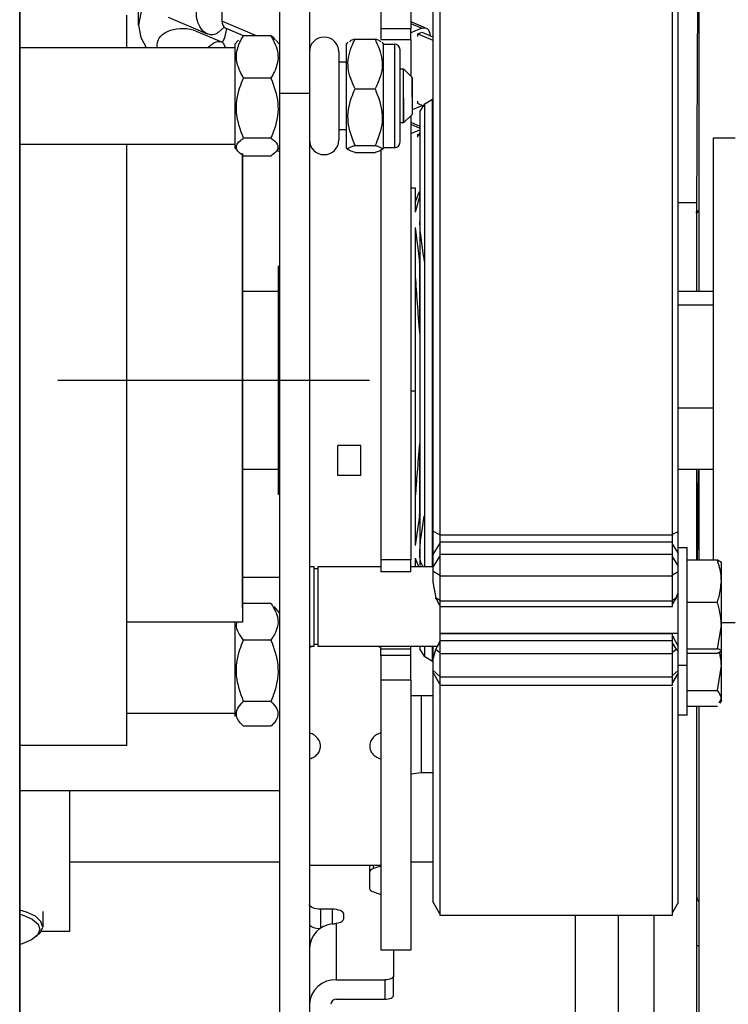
# Model space of a CAD drawing. Header units: inches. Extents: x 170 to 284, y 215 to 248.
# Tile 903 of 1056: x 227.2335 to 227.3173, y 245.0204 to 245.1368. Entities that reach past the tile are written whole.
import ezdxf

# ---------------------------------------------------------------- set-up
doc = ezdxf.new("R2010")
doc.units = ezdxf.units.IN
doc.header["$LTSCALE"] = 0.25
doc.header["$MEASUREMENT"] = 0
doc.layers.add('LH TOP OF HOOD', color=7, linetype='Continuous')

msp = doc.modelspace()

# ---------------------------------------------------------------- linework, layer by layer
at = {"layer": 'LH TOP OF HOOD'}
for p, q in [((227.2335445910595, 244.9916141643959), (227.2335445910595, 245.2032667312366)), ((227.2335445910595, 245.2032667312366), (227.2335445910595, 244.9850336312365)), ((227.2642388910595, 245.1604342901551), (227.2642388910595, 245.1281146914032)), ((227.2677805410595, 245.1604342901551), (227.2677805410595, 245.1281146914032)), ((227.2831951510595, 245.1573939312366), (227.2831951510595, 245.0758616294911)), ((227.3106851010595, 245.0758616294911), (227.3106851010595, 245.1573939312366)), ((227.2823519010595, 245.1557647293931), (227.2823519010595, 245.0763327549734)), ((227.3113597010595, 245.0762970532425), (227.3113597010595, 245.1558881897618)), ((227.3136919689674, 245.1505444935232), (227.3135288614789, 245.1140724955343)), ((227.3137983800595, 245.1505444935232), (227.3137983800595, 245.1046908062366)), ((227.2475908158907, 245.1361464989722), (227.2475908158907, 245.1455480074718)), ((227.2797546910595, 245.144919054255), (227.2797546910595, 245.1356984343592)), ((227.2574440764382, 245.1402820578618), (227.2574440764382, 245.136613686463)), ((227.2762130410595, 245.1392830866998), (227.2762130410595, 245.1356984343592)), ((227.2461933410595, 245.1335127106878), (227.2461933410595, 245.1373245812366)), ((227.2557436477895, 245.1350826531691), (227.251126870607, 245.1370337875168)), ((227.257702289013, 245.1358862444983), (227.2570006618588, 245.1352805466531)), ((227.2615314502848, 245.1348862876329), (227.2574440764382, 245.136613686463)), ((227.2599834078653, 245.134882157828), (227.2578728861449, 245.1357741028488)), ((227.2797546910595, 245.1365679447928), (227.2815814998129, 245.1357959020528)), ((227.2797546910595, 245.1363259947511), (227.2810562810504, 245.1357759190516)), ((227.2810562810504, 245.1357759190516), (227.2797546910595, 245.1352258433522)), ((227.254409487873, 245.1354407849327), (227.2573849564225, 245.1341832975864)), ((227.2632269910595, 245.1348862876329), (227.2599889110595, 245.1348862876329)), ((227.2797546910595, 245.1356984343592), (227.2762130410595, 245.1356984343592)), ((227.2762130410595, 245.1356984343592), (227.2762130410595, 245.1344479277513)), ((227.2797546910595, 245.1344479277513), (227.2797546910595, 245.1356984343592)), ((227.2805792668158, 245.1351157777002), (227.2810562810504, 245.1353173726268)), ((227.2805792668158, 245.1351157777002), (227.2823519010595, 245.1343666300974)), ((227.2805792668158, 245.1348100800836), (227.2805792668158, 245.1351157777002)), ((227.2810562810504, 245.1353173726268), (227.2823519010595, 245.1347698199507)), ((227.2820103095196, 245.1349141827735), (227.2820103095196, 245.1349563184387)), ((227.2335445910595, 245.1335127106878), (227.2589770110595, 245.1335127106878)), ((227.2335445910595, 245.1335127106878), (227.2589770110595, 245.1335127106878)), ((227.2575837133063, 245.1340087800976), (227.2578740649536, 245.1335127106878)), ((227.2589770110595, 245.1339008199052), (227.2593897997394, 245.1343824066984)), ((227.2589770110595, 245.1339008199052), (227.2593897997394, 245.1343824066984)), ((227.2589770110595, 245.1339008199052), (227.2589770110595, 245.1219154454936)), ((227.2638261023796, 245.1343824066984), (227.2642388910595, 245.1339008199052)), ((227.2638261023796, 245.1343824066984), (227.2642388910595, 245.1339008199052)), ((227.2721654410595, 245.1339008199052), (227.2723744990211, 245.1341447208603)), ((227.2721654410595, 245.1216564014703), (227.2721654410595, 245.1339008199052)), ((227.2731773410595, 245.1344789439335), (227.2755384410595, 245.1344789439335)), ((227.2762130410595, 245.1344479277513), (227.2797546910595, 245.1344479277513)), ((227.2763412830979, 245.1341447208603), (227.2765503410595, 245.1339008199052)), ((227.2765503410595, 245.1339008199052), (227.2778152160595, 245.1339008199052)), ((227.2765503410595, 245.1216564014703), (227.2765503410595, 245.1339008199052)), ((227.2778152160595, 245.1339008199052), (227.2778152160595, 245.1216564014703)), ((227.2797546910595, 245.1344479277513), (227.2797546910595, 245.1301397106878)), ((227.2712547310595, 245.1329898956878), (227.2712547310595, 245.1225673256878)), ((227.2784898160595, 245.1223310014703), (227.2784898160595, 245.1332262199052)), ((227.2712547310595, 245.1317924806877), (227.2721654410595, 245.1317924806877)), ((227.2784898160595, 245.1309829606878), (227.2789114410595, 245.1309829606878)), ((227.2784898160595, 245.1309829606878), (227.2789114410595, 245.1309829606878)), ((227.2789114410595, 245.1309829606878), (227.2799233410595, 245.1299710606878)), ((227.2789114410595, 245.1309829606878), (227.2799233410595, 245.1299710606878)), ((227.2789114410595, 245.1245742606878), (227.2789114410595, 245.1309829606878)), ((227.2799233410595, 245.1276204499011), (227.2799233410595, 245.1299710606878)), ((227.2799233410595, 245.1299710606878), (227.2799233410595, 245.1255861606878)), ((227.2632269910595, 245.1298804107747), (227.2599889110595, 245.1298804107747)), ((227.2642388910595, 245.1281146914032), (227.2677805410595, 245.1281146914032)), ((227.2642388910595, 245.1281146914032), (227.2642388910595, 244.9924748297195)), ((227.2677805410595, 245.1281146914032), (227.2677805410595, 244.9924748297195)), ((227.2731773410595, 245.1286134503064), (227.2755384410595, 245.1286134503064)), ((227.2789114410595, 245.127547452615), (227.2789114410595, 245.1245742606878)), ((227.2810562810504, 245.1266049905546), (227.2799233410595, 245.126126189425)), ((227.2805792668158, 245.1268619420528), (227.2805792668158, 245.1271676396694)), ((227.2812408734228, 245.1265823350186), (227.2805792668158, 245.1268619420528)), ((227.2808340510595, 245.1258916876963), (227.2813976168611, 245.1268484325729)), ((227.2811186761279, 245.126633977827), (227.2810562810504, 245.1266049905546)), ((227.2813976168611, 245.1268484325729), (227.2823083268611, 245.1273742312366)), ((227.2813976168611, 245.0803313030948), (227.2813976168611, 245.1268484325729)), ((227.2823083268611, 245.1273742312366), (227.2823519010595, 245.1273742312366)), ((227.2823083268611, 245.0801090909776), (227.2823083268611, 245.1273742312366)), ((227.2799233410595, 245.1255861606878), (227.2789114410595, 245.1245742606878)), ((227.2799233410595, 245.1255861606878), (227.2789114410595, 245.1245742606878)), ((227.2797546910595, 245.1254175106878), (227.2797546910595, 245.0729236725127)), ((227.2808340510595, 245.1258916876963), (227.2808340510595, 245.072282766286)), ((227.2789114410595, 245.1245742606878), (227.2784898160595, 245.1245742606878)), ((227.2789114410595, 245.1245742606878), (227.2784898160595, 245.1245742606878)), ((227.2797546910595, 245.124666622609), (227.2808340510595, 245.124210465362)), ((227.2797546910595, 245.1244246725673), (227.2808340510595, 245.1239685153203)), ((227.2721654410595, 245.1237647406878), (227.2712547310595, 245.1237647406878)), ((227.2797546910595, 245.1233245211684), (227.2808340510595, 245.1237806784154)), ((227.2805792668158, 245.1232144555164), (227.2808340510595, 245.1233221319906)), ((227.2805792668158, 245.1232144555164), (227.2808340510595, 245.1231067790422)), ((227.2805792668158, 245.1229087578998), (227.2805792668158, 245.1232144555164)), ((227.2589770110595, 245.1220445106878), (227.2335445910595, 245.1220445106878)), ((227.2589770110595, 245.1220445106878), (227.2335445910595, 245.1220445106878)), ((227.2461933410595, 245.0535795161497), (227.2461933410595, 245.1220445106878)), ((227.2461933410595, 245.0509757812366), (227.2461933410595, 245.1220445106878)), ((227.2589770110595, 245.1219154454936), (227.2589770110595, 245.1216564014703)), ((227.2632269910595, 245.1227727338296), (227.2599889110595, 245.1227727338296)), ((227.2731773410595, 245.1219131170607), (227.2755384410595, 245.1219131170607)), ((227.3154848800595, 245.1228206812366), (227.3180989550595, 245.1228206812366)), ((227.3154848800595, 245.1228206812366), (227.3154848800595, 245.0729221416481)), ((227.2593897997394, 245.1211748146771), (227.2589770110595, 245.1216564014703)), ((227.2593897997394, 245.1211748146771), (227.2589770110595, 245.1216564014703)), ((227.2598539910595, 245.0673038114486), (227.2598539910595, 245.1209815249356)), ((227.2598539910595, 245.1209815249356), (227.2598539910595, 245.0655808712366)), ((227.2632269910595, 245.1206709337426), (227.2599889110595, 245.1206709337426)), ((227.2642388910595, 245.1216564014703), (227.2638261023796, 245.1211748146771)), ((227.2642388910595, 245.1216564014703), (227.2638261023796, 245.1211748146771)), ((227.2642388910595, 245.1211823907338), (227.2639406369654, 245.1213084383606)), ((227.2723744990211, 245.1214125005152), (227.2721654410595, 245.1216564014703)), ((227.2731773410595, 245.1210782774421), (227.2755384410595, 245.1210782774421)), ((227.2762130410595, 245.1214602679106), (227.2762130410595, 245.0729236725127)), ((227.2765503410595, 245.1216564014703), (227.2763412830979, 245.1214125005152)), ((227.2778152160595, 245.1216564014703), (227.2765503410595, 245.1216564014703)), ((227.2797546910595, 245.1169179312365), (227.2802943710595, 245.1169179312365)), ((227.2802943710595, 245.1169179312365), (227.2802943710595, 245.1140396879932)), ((227.2802943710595, 245.1151635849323), (227.2807876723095, 245.1164815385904)), ((227.2807876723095, 245.1164815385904), (227.2807876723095, 245.1158378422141)), ((227.2807876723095, 245.1158378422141), (227.2802943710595, 245.1140396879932)), ((227.3113597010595, 245.1151866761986), (227.3135285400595, 245.1151866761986)), ((227.3135285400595, 245.1151866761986), (227.3135285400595, 245.1046908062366)), ((227.2802943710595, 245.1122034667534), (227.2802943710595, 245.092862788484)), ((227.2802943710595, 245.1122034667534), (227.2807876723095, 245.1082199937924)), ((227.2808340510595, 245.1077961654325), (227.2807876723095, 245.1082199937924)), ((227.2807876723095, 245.1082199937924), (227.2807876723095, 245.0997037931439)), ((227.2640702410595, 245.1076421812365), (227.2642388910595, 245.1076421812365)), ((227.2640702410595, 245.1076421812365), (227.2640702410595, 245.0884482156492)), ((227.2598539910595, 245.1046908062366), (227.2640702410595, 245.1046908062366)), ((227.2598539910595, 245.1046908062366), (227.2640702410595, 245.1046908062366)), ((227.3113597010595, 245.1046908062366), (227.3154848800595, 245.1046908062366)), ((227.3113597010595, 245.1046908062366), (227.3154848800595, 245.1046908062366)), ((227.3113597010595, 245.1030819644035), (227.3154848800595, 245.1030819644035)), ((227.2748638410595, 245.0941501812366), (227.2380698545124, 245.0941501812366)), ((227.2802943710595, 245.092862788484), (227.2797546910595, 245.092862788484)), ((227.2802943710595, 245.092862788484), (227.2802943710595, 245.0746460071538)), ((227.3113597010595, 245.0909058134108), (227.3154848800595, 245.0909058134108)), ((227.2640702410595, 245.0884482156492), (227.2640702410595, 245.0806581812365)), ((227.2738519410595, 245.0864525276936), (227.2711535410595, 245.0864525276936)), ((227.2711535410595, 245.0828887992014), (227.2711535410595, 245.0864525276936)), ((227.2738519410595, 245.0828887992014), (227.2738519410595, 245.0864525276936)), ((227.2807876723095, 245.0866654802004), (227.2807876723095, 245.0781492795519)), ((227.2640702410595, 245.0836095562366), (227.2598539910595, 245.0836095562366)), ((227.2640702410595, 245.0836095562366), (227.2598539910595, 245.0836095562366)), ((227.3154848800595, 245.0836095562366), (227.3113597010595, 245.0836095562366)), ((227.3154848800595, 245.0836095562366), (227.3113597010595, 245.0836095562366)), ((227.3135285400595, 245.0836095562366), (227.3135285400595, 245.0729221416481)), ((227.3137693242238, 245.0830748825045), (227.3137737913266, 245.0833726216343)), ((227.3137737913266, 245.0833726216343), (227.3137762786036, 245.0836095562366)), ((227.3137983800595, 245.0836095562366), (227.3137983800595, 245.0729221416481)), ((227.2738519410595, 245.0828887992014), (227.2711535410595, 245.0828887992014)), ((227.3135657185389, 245.0729221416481), (227.3137693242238, 245.0830748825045)), ((227.3137693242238, 245.0822076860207), (227.3135824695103, 245.0729221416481)), ((227.3137737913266, 245.0823546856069), (227.3137693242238, 245.0822076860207)), ((227.3137808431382, 245.082235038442), (227.3137737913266, 245.0823546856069)), ((227.2642388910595, 245.0806581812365), (227.2640702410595, 245.0806581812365)), ((227.2813976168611, 245.0721444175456), (227.2813976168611, 245.0803313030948)), ((227.2823083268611, 245.0721444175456), (227.2823083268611, 245.0801090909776)), ((227.2807876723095, 245.0781492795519), (227.2802943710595, 245.0746460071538)), ((227.2807876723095, 245.0781492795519), (227.2808340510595, 245.0785380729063)), ((227.2831951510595, 245.0759103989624), (227.2823519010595, 245.0763327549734)), ((227.2823519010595, 245.0763327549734), (227.2823519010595, 245.0735785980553)), ((227.3106851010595, 245.0758616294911), (227.2831951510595, 245.0758616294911)), ((227.2831951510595, 245.0758616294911), (227.2831951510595, 245.0750551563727)), ((227.3106851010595, 245.0759591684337), (227.3113597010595, 245.0762970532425)), ((227.3106851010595, 245.0750551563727), (227.3106851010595, 245.0758616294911)), ((227.3113597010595, 245.0739124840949), (227.3113597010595, 245.0762970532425)), ((227.2831951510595, 245.0749023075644), (227.2823519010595, 245.0735785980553)), ((227.2831951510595, 245.0750551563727), (227.3106851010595, 245.0750551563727)), ((227.2831951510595, 245.0750551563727), (227.2831951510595, 245.073554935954)), ((227.3106851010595, 245.073554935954), (227.3106851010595, 245.0750551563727)), ((227.3106851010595, 245.0747494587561), (227.3113597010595, 245.0736904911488)), ((227.3113597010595, 245.0744043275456), (227.3124053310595, 245.0744043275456)), ((227.3124053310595, 245.0714120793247), (227.3124053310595, 245.0744043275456)), ((227.2797546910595, 245.0729236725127), (227.2762130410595, 245.0729236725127)), ((227.2762130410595, 245.0729236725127), (227.2762130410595, 245.0715366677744)), ((227.2797546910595, 245.0715366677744), (227.2797546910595, 245.0729236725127)), ((227.2802943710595, 245.0731367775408), (227.2802943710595, 245.0721444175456)), ((227.2802943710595, 245.0731367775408), (227.2806658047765, 245.0721444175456)), ((227.2823519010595, 245.0735785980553), (227.2823519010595, 245.0720783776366)), ((227.2831951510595, 245.0734020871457), (227.2823519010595, 245.0720783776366)), ((227.3106851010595, 245.073554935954), (227.2831951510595, 245.073554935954)), ((227.2831951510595, 245.073554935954), (227.2831951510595, 245.0710444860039)), ((227.3106851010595, 245.0710444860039), (227.3106851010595, 245.073554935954)), ((227.3106851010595, 245.0732492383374), (227.3113597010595, 245.0721902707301)), ((227.3113597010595, 245.073329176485), (227.3113597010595, 245.0739124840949)), ((227.3113597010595, 245.0721902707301), (227.3113597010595, 245.073329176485)), ((227.3124053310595, 245.0729221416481), (227.3159829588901, 245.0729221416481)), ((227.3159829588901, 245.0729221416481), (227.3164529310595, 245.0726652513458)), ((227.2677805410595, 245.0721444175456), (227.2683269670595, 245.0721444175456)), ((227.2683269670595, 245.0627000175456), (227.2683269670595, 245.0721444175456)), ((227.2683269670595, 245.0719083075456), (227.2687991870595, 245.0719083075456)), ((227.2687991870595, 245.0721444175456), (227.2762130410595, 245.0721444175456)), ((227.2687991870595, 245.0627000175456), (227.2687991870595, 245.0721444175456)), ((227.2797546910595, 245.0721444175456), (227.2823519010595, 245.0721444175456)), ((227.2823519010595, 245.0720783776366), (227.2823519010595, 245.0715888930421)), ((227.3113597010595, 245.0715476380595), (227.3113597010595, 245.0721902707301)), ((227.3164529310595, 245.0704290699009), (227.3164529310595, 245.0726784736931)), ((227.2598539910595, 245.0708991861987), (227.2642388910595, 245.0708991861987)), ((227.2598539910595, 245.0708873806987), (227.2642388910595, 245.0708873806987)), ((227.2797546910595, 245.0715366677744), (227.2762130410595, 245.0715366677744)), ((227.2831951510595, 245.0711008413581), (227.2823519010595, 245.0715888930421)), ((227.2823519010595, 245.0715888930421), (227.2823519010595, 245.0703050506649)), ((227.2831951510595, 245.0710444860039), (227.3106851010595, 245.0710444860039)), ((227.2831951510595, 245.0710444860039), (227.2831951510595, 245.0680530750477)), ((227.3106851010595, 245.0711571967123), (227.3113597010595, 245.0715476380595)), ((227.3106851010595, 245.0680530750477), (227.3106851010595, 245.0710444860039)), ((227.3113597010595, 245.0706265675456), (227.3113597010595, 245.0715476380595)), ((227.3113597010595, 245.0605831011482), (227.3113597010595, 245.0707413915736)), ((227.3124053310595, 245.0604401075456), (227.3124053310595, 245.0714120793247)), ((227.2823519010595, 245.0703050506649), (227.2827199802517, 245.0684273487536)), ((227.3164529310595, 245.0651860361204), (227.3164529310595, 245.0704290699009)), ((227.2831951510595, 245.0681167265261), (227.2827199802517, 245.0684273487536)), ((227.2831951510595, 245.0675497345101), (227.2827783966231, 245.0682715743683)), ((227.3111135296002, 245.0684604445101), (227.3106851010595, 245.0677183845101)), ((227.3106851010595, 245.0681803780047), (227.3111135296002, 245.0684604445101)), ((227.3111135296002, 245.0684604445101), (227.3113597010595, 245.0690368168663)), ((227.2632269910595, 245.0677806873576), (227.2599889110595, 245.0677806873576)), ((227.2635654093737, 245.0674296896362), (227.2642388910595, 245.0666439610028)), ((227.2635654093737, 245.0674296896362), (227.2642388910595, 245.0666439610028)), ((227.3106851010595, 245.0680530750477), (227.2831951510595, 245.0680530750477)), ((227.2831951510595, 245.0680530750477), (227.2831951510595, 245.0673810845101)), ((227.3106851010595, 245.0673810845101), (227.2831951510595, 245.0673810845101)), ((227.2831951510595, 245.0673810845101), (227.2831951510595, 245.0636103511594)), ((227.3106851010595, 245.0673810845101), (227.3106851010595, 245.0680530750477)), ((227.3124053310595, 245.0679359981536), (227.3159829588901, 245.0679359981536)), ((227.2598539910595, 245.0655808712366), (227.2461933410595, 245.0655808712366)), ((227.2598539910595, 245.0655808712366), (227.2461933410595, 245.0655808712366)), ((227.2589770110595, 245.0655808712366), (227.2589770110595, 245.0543995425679)), ((227.3159829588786, 245.0624360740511), (227.3164529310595, 245.0651860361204)), ((227.3180989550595, 245.0654796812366), (227.3164529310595, 245.0654796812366)), ((227.3164529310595, 245.0621791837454), (227.3164529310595, 245.0651860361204)), ((227.2831951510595, 245.0642775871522), (227.3106851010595, 245.0642775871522)), ((227.2831951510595, 245.0642459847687), (227.3106851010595, 245.0642459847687)), ((227.2831951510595, 245.0636103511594), (227.2831951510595, 245.0633552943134)), ((227.3106851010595, 245.0642459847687), (227.3106851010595, 245.0642775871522)), ((227.3106851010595, 245.0633552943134), (227.3106851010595, 245.0642459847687)), ((227.3113597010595, 245.0642178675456), (227.3106851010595, 245.0642178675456)), ((227.3106851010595, 245.0639402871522), (227.3113597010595, 245.0626918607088)), ((227.2632269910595, 245.0634594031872), (227.2599889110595, 245.0634594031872)), ((227.2683269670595, 245.0627000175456), (227.2677805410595, 245.0627000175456)), ((227.2677805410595, 245.0625759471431), (227.2680183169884, 245.0627000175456)), ((227.2687991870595, 245.0629361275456), (227.2683269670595, 245.0629361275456)), ((227.2828762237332, 245.0627000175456), (227.2687991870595, 245.0627000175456)), ((227.2762130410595, 245.0623782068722), (227.2762130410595, 245.0627000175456)), ((227.2797546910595, 245.0623782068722), (227.2797546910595, 245.0627000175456)), ((227.2808340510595, 245.0627000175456), (227.2808340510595, 245.0624086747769)), ((227.2813976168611, 245.0614519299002), (227.2808340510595, 245.0624086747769)), ((227.2813976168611, 245.0614519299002), (227.2813976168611, 245.0627000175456)), ((227.2823083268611, 245.0609261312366), (227.2823083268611, 245.0627000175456)), ((227.2823519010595, 245.0627000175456), (227.2823519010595, 245.061089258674)), ((227.2831951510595, 245.0632024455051), (227.2828798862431, 245.0627075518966)), ((227.2830977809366, 245.0631395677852), (227.2828798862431, 245.0627075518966)), ((227.2830977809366, 245.0631395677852), (227.2831951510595, 245.0633082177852)), ((227.2831951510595, 245.0632924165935), (227.2830977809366, 245.0631395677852)), ((227.3106851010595, 245.0633552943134), (227.2831951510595, 245.0633552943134)), ((227.2831951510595, 245.0633552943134), (227.2831951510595, 245.0618732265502)), ((227.3106851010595, 245.0618732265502), (227.3106851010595, 245.0633552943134)), ((227.3106851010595, 245.0630495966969), (227.3111135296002, 245.0623770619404)), ((227.3124053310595, 245.0624360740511), (227.3159829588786, 245.0624360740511)), ((227.2797546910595, 245.0623782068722), (227.2762130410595, 245.0623782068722)), ((227.2762130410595, 245.0616382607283), (227.2762130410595, 245.0623782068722)), ((227.2797546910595, 245.0616382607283), (227.2762130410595, 245.0616382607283)), ((227.2762130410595, 245.0616382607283), (227.2762130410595, 245.0587418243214)), ((227.2797546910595, 245.0616382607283), (227.2797546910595, 245.0623782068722)), ((227.2797546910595, 245.0587418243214), (227.2797546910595, 245.0616382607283)), ((227.2823083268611, 245.0609261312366), (227.2813976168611, 245.0614519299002)), ((227.2823519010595, 245.061089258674), (227.2827199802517, 245.0623361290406)), ((227.2831951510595, 245.0619519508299), (227.2827199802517, 245.0623361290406)), ((227.2831951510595, 245.0618732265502), (227.3106851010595, 245.0618732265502)), ((227.2831951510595, 245.0618732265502), (227.2831951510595, 245.0590777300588)), ((227.3106851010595, 245.0620306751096), (227.3111135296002, 245.0623770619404)), ((227.3106851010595, 245.0590777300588), (227.3106851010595, 245.0618732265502)), ((227.3111135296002, 245.0623770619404), (227.3113597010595, 245.062180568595)), ((227.3124053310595, 245.061922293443), (227.3159829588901, 245.061922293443)), ((227.3159829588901, 245.061922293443), (227.3164529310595, 245.0621791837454)), ((227.3164529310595, 245.0604642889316), (227.3164529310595, 245.0621810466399)), ((227.2823519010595, 245.0609261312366), (227.2823083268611, 245.0609261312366)), ((227.2823519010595, 245.061089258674), (227.2823519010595, 245.0599040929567)), ((227.3113597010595, 245.0598414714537), (227.3113597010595, 245.0605831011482)), ((227.3124053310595, 245.0604401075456), (227.3113597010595, 245.0604401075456)), ((227.3124053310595, 245.0545951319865), (227.3124053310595, 245.0604401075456)), ((227.3159829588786, 245.0574950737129), (227.3164529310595, 245.0604642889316)), ((227.3164529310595, 245.0565669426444), (227.3164529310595, 245.0604642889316)), ((227.2831951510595, 245.0591632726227), (227.2823519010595, 245.0599040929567)), ((227.2823519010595, 245.0599040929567), (227.2823519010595, 245.0597096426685)), ((227.2831951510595, 245.058249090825), (227.2823519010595, 245.0597096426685)), ((227.2823519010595, 245.0597096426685), (227.2823519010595, 245.03253563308)), ((227.3106851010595, 245.0590777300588), (227.2831951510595, 245.0590777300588)), ((227.2831951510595, 245.0590777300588), (227.2831951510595, 245.058080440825)), ((227.3106851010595, 245.0592488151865), (227.3113597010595, 245.0598414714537)), ((227.3113597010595, 245.0595861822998), (227.3106851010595, 245.058417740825)), ((227.3106851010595, 245.058080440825), (227.3106851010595, 245.0590777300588)), ((227.3113597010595, 245.0595861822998), (227.3113597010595, 245.0598414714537)), ((227.3113597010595, 245.0324121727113), (227.3113597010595, 245.0595861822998)), ((227.2762130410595, 245.0587418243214), (227.2797546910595, 245.0587418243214)), ((227.2762130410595, 245.0587418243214), (227.2762130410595, 245.0268033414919)), ((227.2797546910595, 245.0587418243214), (227.2797546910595, 245.0268033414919)), ((227.2831951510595, 245.058249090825), (227.2831951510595, 245.0309064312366)), ((227.3106851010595, 245.058080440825), (227.2831951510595, 245.058080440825)), ((227.3106851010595, 245.0309064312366), (227.3106851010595, 245.0579025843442)), ((227.2823519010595, 245.0568550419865), (227.2797546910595, 245.0568550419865)), ((227.2810195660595, 245.0477435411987), (227.2810195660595, 245.0568550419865)), ((227.3124053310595, 245.0574950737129), (227.3159829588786, 245.0574950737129)), ((227.2632269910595, 245.056200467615), (227.2599889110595, 245.056200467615)), ((227.3124053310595, 245.055638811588), (227.3159829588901, 245.055638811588)), ((227.3135285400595, 245.055638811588), (227.3135285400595, 245.0027897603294)), ((227.3137983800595, 245.055638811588), (227.3137983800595, 244.9360803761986)), ((227.3161914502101, 245.0560505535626), (227.3164529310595, 245.0565669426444)), ((227.3164529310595, 245.0563153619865), (227.316272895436, 245.0560035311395)), ((227.3164529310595, 245.0563153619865), (227.3164529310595, 245.0565669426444)), ((227.2589770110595, 245.0547876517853), (227.2461933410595, 245.0547876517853)), ((227.2589770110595, 245.0547876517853), (227.2461933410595, 245.0547876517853)), ((227.3124053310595, 245.0545951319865), (227.3113597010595, 245.0545951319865)), ((227.2461933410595, 245.0509757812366), (227.2461933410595, 245.0535795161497)), ((227.2632269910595, 245.0532628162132), (227.2599889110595, 245.0532628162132)), ((227.2461933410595, 245.0509757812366), (227.2335445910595, 245.0509757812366)), ((227.2461933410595, 245.0509757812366), (227.2335445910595, 245.0509757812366)), ((227.2823519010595, 245.0477435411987), (227.2810195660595, 245.0477435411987)), ((227.2642388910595, 245.0456472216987), (227.2335445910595, 245.0456472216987)), ((227.2394304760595, 245.0456472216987), (227.2394304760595, 245.0290065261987)), ((227.2642388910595, 245.0372029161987), (227.2394304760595, 245.0372029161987)), ((227.2762130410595, 245.0368091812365), (227.2677805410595, 245.0368091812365)), ((227.2748638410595, 245.0368091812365), (227.2748638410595, 245.0341155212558)), ((227.2753457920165, 245.0364319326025), (227.2753457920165, 245.0368091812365)), ((227.2823519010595, 245.0372029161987), (227.2797546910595, 245.0372029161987)), ((227.2762130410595, 245.0367394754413), (227.2753457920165, 245.0364319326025)), ((227.2753457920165, 245.0336787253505), (227.2762130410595, 245.0333711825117)), ((227.2831951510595, 245.0310750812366), (227.2823519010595, 245.03253563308)), ((227.3113597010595, 245.0324121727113), (227.3106851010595, 245.0312437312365)), ((227.2362682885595, 245.0313808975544), (227.2362682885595, 245.0295642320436)), ((227.2704789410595, 245.0316401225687), (227.2691297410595, 245.0316401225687)), ((227.2691297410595, 245.029393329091), (227.2691297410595, 245.0316401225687)), ((227.2704789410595, 245.0316401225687), (227.2704789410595, 245.0298931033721)), ((227.2718281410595, 245.0304997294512), (227.2718281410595, 245.03106992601)), ((227.2709848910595, 245.0233014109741), (227.2709848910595, 245.0299711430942)), ((227.3106851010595, 245.0309064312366), (227.2831951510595, 245.0309064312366)), ((227.2991932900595, 245.0309064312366), (227.2991932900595, 245.0013479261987)), ((227.3042527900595, 245.0309064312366), (227.3042527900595, 245.0013479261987)), ((227.3084690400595, 245.0309064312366), (227.3084690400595, 245.0013479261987)), ((227.2394304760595, 245.0290065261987), (227.2361023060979, 245.0290065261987)), ((227.2797546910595, 245.0268033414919), (227.2762130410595, 245.0268033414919)), ((227.2762130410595, 245.0268033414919), (227.2762130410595, 245.0267965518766)), ((227.2797546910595, 245.0267965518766), (227.2762130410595, 245.0267965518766)), ((227.2777308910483, 245.0267965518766), (227.2777308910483, 245.0237468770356)), ((227.2797546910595, 245.0267965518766), (227.2797546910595, 245.0268033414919)), ((227.2709848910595, 245.0233014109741), (227.2766768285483, 245.0233014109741)), ((227.2766768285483, 245.0233014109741), (227.2766768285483, 245.0210086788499)), ((227.2777308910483, 245.0214541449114), (227.2777308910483, 245.0237468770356)), ((227.2709848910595, 245.0210086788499), (227.2766768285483, 245.0210086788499))]:
    msp.add_line(p, q, dxfattribs=at)
at = {"layer": 'LH TOP OF HOOD', "flags": 128}
for points in [[(227.2559484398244, 245.1399421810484), (227.2558919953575, 245.1399798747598), (227.2544345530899, 245.1406529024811), (227.2528189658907, 245.140884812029), (227.2512033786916, 245.1406529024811), (227.249745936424, 245.1399798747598), (227.2485893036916, 245.1389316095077), (227.2478466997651, 245.1376107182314), (227.2475908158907, 245.1361464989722), (227.2478466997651, 245.134682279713), (227.2484728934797, 245.1335127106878)], [(227.2810562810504, 245.1357759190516), (227.2812424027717, 245.135831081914), (227.2814213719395, 245.1358371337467), (227.2815863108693, 245.135793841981), (227.2817308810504, 245.1357028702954), (227.2818495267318, 245.1355677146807), (227.2819376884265, 245.1353935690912), (227.28199197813, 245.1351871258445), (227.2820103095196, 245.1349563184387)], [(227.2575266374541, 245.1340854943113), (227.2577912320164, 245.134682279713), (227.2580248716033, 245.1357098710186)], [(227.3135285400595, 245.1139287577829), (227.3135458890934, 245.1139693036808), (227.3135973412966, 245.1140084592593), (227.313681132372, 245.1140448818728), (227.3137943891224, 245.1140773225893), (227.3137983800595, 245.1140782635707)], [(227.3135288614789, 245.1140724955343), (227.3135462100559, 245.114112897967), (227.3135976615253, 245.1141517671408), (227.3136814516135, 245.1141877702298), (227.3137947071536, 245.1142196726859), (227.3137983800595, 245.1142205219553)], [(227.2691297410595, 245.0316401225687), (227.268866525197, 245.0316510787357), (227.2686134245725, 245.0316835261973), (227.2683801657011, 245.0317362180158), (227.2681757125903, 245.0318071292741), (227.2680079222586, 245.0318935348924), (227.2678832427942, 245.0319921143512), (227.2678064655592, 245.0320990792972), (227.2677805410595, 245.0322103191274)], [(227.2362676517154, 245.0295294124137), (227.2360576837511, 245.0301910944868), (227.2353981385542, 245.0307970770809), (227.2343476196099, 245.0312935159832), (227.2335445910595, 245.0315252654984)], [(227.2335445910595, 245.0310544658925), (227.2339592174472, 245.0309356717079), (227.2350334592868, 245.0304646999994), (227.2357126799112, 245.0298756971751), (227.2359303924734, 245.0292263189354)], [(227.2718281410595, 245.03106992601), (227.2718022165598, 245.0311811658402), (227.2717254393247, 245.0312881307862), (227.2716007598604, 245.031386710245), (227.2714329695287, 245.0314731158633), (227.2712285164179, 245.0315440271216), (227.2709952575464, 245.0315967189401), (227.270742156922, 245.0316291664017), (227.2704789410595, 245.0316401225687)], [(227.2677805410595, 245.0299175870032), (227.2678064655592, 245.0298063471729), (227.2678832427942, 245.029699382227), (227.2680079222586, 245.0296008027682), (227.2681757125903, 245.0295143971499), (227.2683801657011, 245.0294434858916), (227.2686134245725, 245.0293907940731), (227.268866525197, 245.0293583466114), (227.2690614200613, 245.0293481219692)], [(227.2709848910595, 245.0299711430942), (227.2711641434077, 245.0300085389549), (227.2713283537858, 245.030056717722), (227.2714739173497, 245.0301146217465), (227.2715976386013, 245.0301809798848), (227.271696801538, 245.0302543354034), (227.271769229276, 245.0303330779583), (227.2718133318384, 245.0304154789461), (227.2718281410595, 245.0304997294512)], [(227.2359303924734, 245.0292263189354), (227.2356652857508, 245.0285801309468), (227.2349433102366, 245.028000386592), (227.2338351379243, 245.0275438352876), (227.2335445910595, 245.0274633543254)], [(227.2354911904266, 245.0283935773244), (227.2360093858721, 245.0288708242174), (227.2362676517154, 245.0295294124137)], [(227.3137983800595, 245.0273616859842), (227.3137943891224, 245.0273607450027), (227.313681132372, 245.0273283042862), (227.3135973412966, 245.0272918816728), (227.3135458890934, 245.0272527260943), (227.3135285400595, 245.0272121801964)], [(227.2777308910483, 245.0237468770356), (227.2777106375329, 245.0236599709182), (227.277650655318, 245.0235764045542), (227.2775532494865, 245.023499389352), (227.2774221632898, 245.0234318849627), (227.277262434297, 245.0233764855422), (227.2770802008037, 245.023335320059), (227.2768824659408, 245.0233099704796), (227.2766768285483, 245.0233014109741)], [(227.2766768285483, 245.0210086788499), (227.2768824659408, 245.0210172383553), (227.2770802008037, 245.0210425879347), (227.277262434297, 245.0210837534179), (227.2774221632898, 245.0211391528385), (227.2775532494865, 245.0212066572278), (227.277650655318, 245.0212836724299), (227.2777106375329, 245.021367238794), (227.2777308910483, 245.0214541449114)]]:
    msp.add_lwpolyline(points, dxfattribs=at)
at = {"layer": 'LH TOP OF HOOD'}
for centre, radius, start, end in [((227.2582741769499, 245.1365083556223), 0.0008367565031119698, 172.768427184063, 241.342093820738), ((227.2695176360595, 245.1329898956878), 0.001737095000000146, 0, 180), ((227.2778152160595, 245.1332262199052), 0.0006746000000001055, 0, 90), ((227.2695176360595, 245.1225673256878), 0.001737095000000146, 180, 0), ((227.2778152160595, 245.1223310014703), 0.0006746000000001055, 269.9999999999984, 0), ((227.2810195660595, 245.0435272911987), 0.004216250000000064, 90, 107.4576031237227), ((227.2754401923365, 245.0358434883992), 0.0005959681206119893, 99.11393837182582, 165.2585839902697), ((227.2754401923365, 245.0342671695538), 0.000595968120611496, 194.7414160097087, 260.8860616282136), ((227.3144257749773, 245.0331739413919), 0.0008972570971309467, 180.4028604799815, 225.6342191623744), ((227.2707862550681, 245.0269005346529), 0.003008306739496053, 95.86328682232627, 177.6210435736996), ((227.2708418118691, 245.0202394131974), 0.003065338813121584, 87.3246632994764, 177.0478590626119), ((227.2709547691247, 245.020364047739), 0.0006453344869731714, 87.32466329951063, 177.0478590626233)]:
    msp.add_arc(centre, radius, start, end, dxfattribs=at)
at = {"layer": 'LH TOP OF HOOD', "extrusion": (0, 0, -1)}
for centre, major_axis, ratio, start_param, end_param in [((227.2560476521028, 245.1372428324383), (-0.0003539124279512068, 0.002248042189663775), 0.7005003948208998, 2.969147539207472, 5.872634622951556), ((227.25276817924, 245.1338457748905), (-0.002981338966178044, -1.198330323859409e-16), 0.6408563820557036, 0, 2.153792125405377), ((227.2560476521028, 245.1372428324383), (-0.0003539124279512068, 0.002248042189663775), 0.7005003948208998, 2.731041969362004, 2.969147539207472), ((227.25276817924, 245.1338457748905), (-0.002981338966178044, -1.198330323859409e-16), 0.6408563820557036, 6.107966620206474, 6.283185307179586), ((227.2560476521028, 245.1324598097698), (0.001451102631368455, 0.001652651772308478), 0.4276080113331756, 4.992278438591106, 5.559096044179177), ((227.2560476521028, 245.1324598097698), (0.001451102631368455, 0.001652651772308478), 0.4276080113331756, 5.559096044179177, 6.424278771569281), ((227.3472585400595, 245.1145508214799), (-0.03197554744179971, -0.01106983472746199), 0.9699083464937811, 0.3239502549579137, 0.3283158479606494)]:
    msp.add_ellipse(centre, major_axis=major_axis, ratio=ratio, start_param=start_param, end_param=end_param, dxfattribs=at)
at = {"layer": 'LH TOP OF HOOD'}
for points, knots in [([(227.2599889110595, 245.1298804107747), (227.2596324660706, 245.1305634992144), (227.2589154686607, 245.131937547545), (227.2592990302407, 245.1337058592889), (227.2598403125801, 245.1346320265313), (227.2599889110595, 245.1348862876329)], [0, 0, 0, 0, 0.417658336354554, 0.8401294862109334, 1, 1, 1, 1]), ([(227.2599889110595, 245.1298804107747), (227.2596324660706, 245.1305634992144), (227.2589154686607, 245.131937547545), (227.2592990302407, 245.1337058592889), (227.2598403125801, 245.1346320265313), (227.2599889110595, 245.1348862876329)], [0, 0, 0, 0, 0.417658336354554, 0.8401294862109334, 1, 1, 1, 1]), ([(227.263725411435, 245.1343705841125), (227.2636948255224, 245.1344513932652), (227.2636269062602, 245.1346308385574), (227.2633688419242, 245.1347956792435), (227.2632269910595, 245.1348862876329)], [0, 0, 0, 0, 0.4503275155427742, 1, 1, 1, 1]), ([(227.2632269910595, 245.1348862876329), (227.2635834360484, 245.1342031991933), (227.2643004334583, 245.1328291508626), (227.2639168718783, 245.1310608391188), (227.2633755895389, 245.1301346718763), (227.2632269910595, 245.1298804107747)], [0, 0, 0, 0, 0.4176583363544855, 0.8401294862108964, 1, 1, 1, 1]), ([(227.263725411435, 245.1343705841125), (227.2636948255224, 245.1344513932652), (227.2636269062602, 245.1346308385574), (227.2633688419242, 245.1347956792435), (227.2632269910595, 245.1348862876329)], [0, 0, 0, 0, 0.4503275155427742, 1, 1, 1, 1]), ([(227.2632269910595, 245.1348862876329), (227.2635834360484, 245.1342031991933), (227.2643004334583, 245.1328291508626), (227.2639168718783, 245.1310608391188), (227.2633755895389, 245.1301346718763), (227.2632269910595, 245.1298804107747)], [0, 0, 0, 0, 0.4176583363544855, 0.8401294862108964, 1, 1, 1, 1]), ([(227.2731773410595, 245.1286134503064), (227.2728208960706, 245.1294138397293), (227.2721038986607, 245.1310238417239), (227.2724874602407, 245.1330958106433), (227.2730287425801, 245.1341810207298), (227.2731773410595, 245.1344789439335)], [0, 0, 0, 0, 0.4176583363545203, 0.8401294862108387, 0.9999999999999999, 0.9999999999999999, 0.9999999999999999, 0.9999999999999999]), ([(227.2731773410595, 245.1344789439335), (227.2730428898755, 245.134442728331), (227.2726442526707, 245.1343353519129), (227.2725555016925, 245.1342185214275), (227.2724966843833, 245.1341410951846)], [0, 0, 0, 0, 0.3372770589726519, 1, 1, 1, 1]), ([(227.2755384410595, 245.1344789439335), (227.2758948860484, 245.1336785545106), (227.2766118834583, 245.1320685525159), (227.2762283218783, 245.1299965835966), (227.2756870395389, 245.1289113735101), (227.2755384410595, 245.1286134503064)], [0, 0, 0, 0, 0.4176583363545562, 0.8401294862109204, 1, 1, 1, 1]), ([(227.2762190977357, 245.1341410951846), (227.2761602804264, 245.1342185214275), (227.2760715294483, 245.1343353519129), (227.2756728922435, 245.134442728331), (227.2755384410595, 245.1344789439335)], [0, 0, 0, 0, 0.6627229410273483, 1, 1, 1, 1]), ([(227.2599889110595, 245.1227727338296), (227.2596324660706, 245.123742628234), (227.2589154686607, 245.1256935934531), (227.2592990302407, 245.128204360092), (227.2598403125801, 245.1295193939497), (227.2599889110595, 245.1298804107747)], [0, 0, 0, 0, 0.4176583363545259, 0.8401294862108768, 1, 1, 1, 1]), ([(227.2599889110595, 245.1227727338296), (227.2596324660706, 245.123742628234), (227.2589154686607, 245.1256935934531), (227.2592990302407, 245.128204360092), (227.2598403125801, 245.1295193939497), (227.2599889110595, 245.1298804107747)], [0, 0, 0, 0, 0.4176583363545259, 0.8401294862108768, 1, 1, 1, 1]), ([(227.2632269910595, 245.1298804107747), (227.2635834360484, 245.1289105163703), (227.2643004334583, 245.1269595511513), (227.2639168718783, 245.1244487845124), (227.2633755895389, 245.1231337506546), (227.2632269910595, 245.1227727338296)], [0, 0, 0, 0, 0.4176583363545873, 0.8401294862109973, 1, 1, 1, 1]), ([(227.2632269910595, 245.1298804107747), (227.2635834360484, 245.1289105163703), (227.2643004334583, 245.1269595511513), (227.2639168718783, 245.1244487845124), (227.2633755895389, 245.1231337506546), (227.2632269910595, 245.1227727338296)], [0, 0, 0, 0, 0.4176583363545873, 0.8401294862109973, 1, 1, 1, 1]), ([(227.2731773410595, 245.1219131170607), (227.2728208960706, 245.1228274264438), (227.2721038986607, 245.1246665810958), (227.2724874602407, 245.1270334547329), (227.2730287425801, 245.1282731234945), (227.2731773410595, 245.1286134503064)], [0, 0, 0, 0, 0.4176583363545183, 0.8401294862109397, 1, 1, 1, 1]), ([(227.2755384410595, 245.1286134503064), (227.2758948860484, 245.1276991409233), (227.2766118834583, 245.1258599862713), (227.2762283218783, 245.1234931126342), (227.2756870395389, 245.1222534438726), (227.2755384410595, 245.1219131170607)], [0, 0, 0, 0, 0.4176583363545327, 0.8401294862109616, 1, 1, 1, 1]), ([(227.2599889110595, 245.1206709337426), (227.2599042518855, 245.1207300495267), (227.2594622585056, 245.1210386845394), (227.2589540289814, 245.1216574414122), (227.259356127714, 245.1223228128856), (227.2598604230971, 245.1226813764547), (227.2599889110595, 245.1227727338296)], [0, 0, 0, 0, 0.08872718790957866, 0.4632318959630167, 0.8632384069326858, 1, 1, 1, 1]), ([(227.2599889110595, 245.1206709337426), (227.2599042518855, 245.1207300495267), (227.2594622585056, 245.1210386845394), (227.2589540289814, 245.1216574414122), (227.259356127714, 245.1223228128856), (227.2598604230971, 245.1226813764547), (227.2599889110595, 245.1227727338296)], [0, 0, 0, 0, 0.08872718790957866, 0.4632318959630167, 0.8632384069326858, 1, 1, 1, 1]), ([(227.2632269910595, 245.1227727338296), (227.2633554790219, 245.1226813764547), (227.2638597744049, 245.1223228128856), (227.2642618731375, 245.1216574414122), (227.2637536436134, 245.1210386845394), (227.2633116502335, 245.1207300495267), (227.2632269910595, 245.1206709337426)], [0, 0, 0, 0, 0.136761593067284, 0.5367681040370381, 0.9112728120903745, 1, 1, 1, 1]), ([(227.2632269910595, 245.1227727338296), (227.2633554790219, 245.1226813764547), (227.2638597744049, 245.1223228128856), (227.2642618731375, 245.1216574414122), (227.2637536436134, 245.1210386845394), (227.2633116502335, 245.1207300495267), (227.2632269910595, 245.1206709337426)], [0, 0, 0, 0, 0.136761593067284, 0.5367681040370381, 0.9112728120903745, 1, 1, 1, 1]), ([(227.2731773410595, 245.1210782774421), (227.2730926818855, 245.1211017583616), (227.2726506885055, 245.1212243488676), (227.2721424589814, 245.1214701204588), (227.272544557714, 245.1217344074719), (227.2730488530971, 245.1218768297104), (227.2731773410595, 245.1219131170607)], [0, 0, 0, 0, 0.08872718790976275, 0.4632318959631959, 0.8632384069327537, 0.9999999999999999, 0.9999999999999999, 0.9999999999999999, 0.9999999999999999]), ([(227.2755384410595, 245.1219131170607), (227.2756669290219, 245.1218768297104), (227.2761712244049, 245.1217344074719), (227.2765733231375, 245.1214701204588), (227.2760650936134, 245.1212243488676), (227.2756231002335, 245.1211017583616), (227.2755384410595, 245.1210782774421)], [0, 0, 0, 0, 0.1367615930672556, 0.5367681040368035, 0.9112728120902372, 1, 1, 1, 1]), ([(227.2808211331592, 245.1131506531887), (227.2808146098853, 245.1130542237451), (227.2807697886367, 245.1123916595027), (227.2809534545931, 245.1107676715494), (227.2812027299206, 245.1090691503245), (227.2813273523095, 245.1082199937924)], [0, 0, 0, 0, 0.07848979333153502, 0.5393013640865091, 1, 1, 1, 1]), ([(227.2802943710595, 245.1064277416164), (227.2803604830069, 245.1054131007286), (227.2804930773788, 245.1033781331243), (227.2806892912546, 245.1009308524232), (227.2807876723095, 245.0997037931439)], [0, 0, 0, 0, 0.4986029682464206, 1, 1, 1, 1]), ([(227.2807876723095, 245.0866654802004), (227.2806898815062, 245.085505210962), (227.280493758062, 245.083178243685), (227.280360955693, 245.0813422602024), (227.2802943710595, 245.0804217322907)], [0, 0, 0, 0, 0.4986186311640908, 1, 1, 1, 1]), ([(227.2813273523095, 245.0781492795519), (227.2811969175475, 245.0773803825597), (227.2809361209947, 245.0758430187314), (227.2807702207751, 245.0740427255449), (227.280806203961, 245.0727644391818), (227.2810703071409, 245.0723181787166), (227.2811731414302, 245.0721444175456)], [0, 0, 0, 0, 0.2749634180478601, 0.5497730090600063, 0.8246943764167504, 1, 1, 1, 1]), ([(227.3164529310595, 245.0704290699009), (227.3164459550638, 245.0706557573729), (227.316419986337, 245.0714996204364), (227.3161675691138, 245.0723212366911), (227.3159829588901, 245.0729221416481)], [0, 0, 0, 0, 0.2686306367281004, 1, 1, 1, 1]), ([(227.3159829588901, 245.0679359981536), (227.3160539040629, 245.0681452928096), (227.3163293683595, 245.0689579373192), (227.3164002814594, 245.0698022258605), (227.3164529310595, 245.0704290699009)], [0, 0, 0, 0, 0.2575476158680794, 1, 1, 1, 1]), ([(227.2827804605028, 245.0682727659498), (227.2827676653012, 245.0682946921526), (227.2827463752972, 245.0683311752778), (227.2827275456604, 245.0683874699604), (227.2827218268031, 245.0684176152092), (227.2827199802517, 245.0684273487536)], [0, 0, 0, 0, 0.5049240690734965, 0.8401458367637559, 1, 1, 1, 1]), ([(227.2632269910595, 245.0677806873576), (227.2635834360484, 245.0671910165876), (227.2643004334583, 245.0660048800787), (227.2639168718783, 245.0644783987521), (227.2633755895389, 245.0636788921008), (227.2632269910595, 245.0634594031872)], [0, 0, 0, 0, 0.4176583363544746, 0.8401294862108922, 1, 1, 1, 1]), ([(227.2632269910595, 245.0677806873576), (227.2635834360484, 245.0671910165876), (227.2643004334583, 245.0660048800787), (227.2639168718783, 245.0644783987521), (227.2633755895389, 245.0636788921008), (227.2632269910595, 245.0634594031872)], [0, 0, 0, 0, 0.4176583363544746, 0.8401294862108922, 1, 1, 1, 1]), ([(227.3164529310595, 245.0651860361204), (227.3164524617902, 245.065251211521), (227.3164457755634, 245.0661798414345), (227.3162059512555, 245.0670898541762), (227.3159829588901, 245.0679359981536)], [0, 0, 0, 0, 0.07018447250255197, 1, 1, 1, 1]), ([(227.2599889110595, 245.0634594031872), (227.2595485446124, 245.0640500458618), (227.2590296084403, 245.0647460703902), (227.2592169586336, 245.0654710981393), (227.2592453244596, 245.0655808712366)], [0, 0, 0, 0, 0.8485946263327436, 1, 1, 1, 1]), ([(227.2599889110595, 245.0634594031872), (227.2595485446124, 245.0640500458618), (227.2590296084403, 245.0647460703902), (227.2592169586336, 245.0654710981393), (227.2592453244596, 245.0655808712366)], [0, 0, 0, 0, 0.8485946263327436, 1, 1, 1, 1]), ([(227.2599889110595, 245.056200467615), (227.2596324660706, 245.0571910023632), (227.2589154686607, 245.0591834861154), (227.2592990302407, 245.0617476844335), (227.2598403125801, 245.0630907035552), (227.2599889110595, 245.0634594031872)], [0, 0, 0, 0, 0.4176583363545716, 0.8401294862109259, 1, 1, 1, 1]), ([(227.2599889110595, 245.056200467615), (227.2596324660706, 245.0571910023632), (227.2589154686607, 245.0591834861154), (227.2592990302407, 245.0617476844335), (227.2598403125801, 245.0630907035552), (227.2599889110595, 245.0634594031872)], [0, 0, 0, 0, 0.4176583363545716, 0.8401294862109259, 1, 1, 1, 1]), ([(227.2632269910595, 245.0634594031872), (227.2635834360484, 245.0624688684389), (227.2643004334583, 245.0604763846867), (227.2639168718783, 245.0579121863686), (227.2633755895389, 245.0565691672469), (227.2632269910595, 245.056200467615)], [0, 0, 0, 0, 0.4176583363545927, 0.8401294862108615, 1, 1, 1, 1]), ([(227.2632269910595, 245.0634594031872), (227.2635834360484, 245.0624688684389), (227.2643004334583, 245.0604763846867), (227.2639168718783, 245.0579121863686), (227.2633755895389, 245.0565691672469), (227.2632269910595, 245.056200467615)], [0, 0, 0, 0, 0.4176583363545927, 0.8401294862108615, 1, 1, 1, 1]), ([(227.2759912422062, 245.0627000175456), (227.2760275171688, 245.0626724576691), (227.2760942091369, 245.0626217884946), (227.2761758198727, 245.0625903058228), (227.2762130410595, 245.0625759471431)], [0, 0, 0, 0, 0.5439180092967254, 1, 1, 1, 1]), ([(227.2828798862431, 245.0627075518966), (227.2828520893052, 245.0626517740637), (227.2828032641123, 245.0625538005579), (227.2827514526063, 245.0624346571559), (227.2827275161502, 245.0623666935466), (227.2827218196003, 245.0623435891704), (227.2827199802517, 245.0623361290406)], [0, 0, 0, 0, 0.4434737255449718, 0.7789595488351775, 0.928628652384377, 0.9999999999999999, 0.9999999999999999, 0.9999999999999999, 0.9999999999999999]), ([(227.3164529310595, 245.0621791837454), (227.31645246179, 245.0621852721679), (227.3164457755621, 245.0622720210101), (227.3162059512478, 245.0623570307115), (227.3159829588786, 245.0624360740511)], [0, 0, 0, 0, 0.07018448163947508, 1, 1, 1, 1]), ([(227.3164529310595, 245.0604642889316), (227.3164527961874, 245.0605346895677), (227.3164517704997, 245.0610700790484), (227.3163263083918, 245.0615947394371), (227.3162173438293, 245.0620504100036)], [0, 0, 0, 0, 0.131494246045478, 1, 1, 1, 1]), ([(227.3164529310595, 245.0565669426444), (227.31645246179, 245.0565889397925), (227.3164457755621, 245.0569023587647), (227.3162059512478, 245.0572094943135), (227.3159829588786, 245.0574950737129)], [0, 0, 0, 0, 0.07018448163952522, 0.9999999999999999, 0.9999999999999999, 0.9999999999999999, 0.9999999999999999]), ([(227.2599889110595, 245.0532628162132), (227.2598604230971, 245.053390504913), (227.259356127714, 245.0538916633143), (227.2589540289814, 245.0548216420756), (227.2594622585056, 245.0556864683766), (227.2599042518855, 245.056117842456), (227.2599889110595, 245.056200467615)], [0, 0, 0, 0, 0.136761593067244, 0.5367681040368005, 0.9112728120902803, 1, 1, 1, 1]), ([(227.2599889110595, 245.0532628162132), (227.2598604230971, 245.053390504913), (227.259356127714, 245.0538916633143), (227.2589540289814, 245.0548216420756), (227.2594622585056, 245.0556864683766), (227.2599042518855, 245.056117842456), (227.2599889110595, 245.056200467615)], [0, 0, 0, 0, 0.136761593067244, 0.5367681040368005, 0.9112728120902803, 1, 1, 1, 1]), ([(227.2632269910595, 245.056200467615), (227.2633116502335, 245.056117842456), (227.2637536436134, 245.0556864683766), (227.2642618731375, 245.0548216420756), (227.2638597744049, 245.0538916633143), (227.2633554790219, 245.053390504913), (227.2632269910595, 245.0532628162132)], [0, 0, 0, 0, 0.08872718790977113, 0.4632318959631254, 0.8632384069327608, 1, 1, 1, 1]), ([(227.2632269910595, 245.056200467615), (227.2633116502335, 245.056117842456), (227.2637536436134, 245.0556864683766), (227.2642618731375, 245.0548216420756), (227.2638597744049, 245.0538916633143), (227.2633554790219, 245.053390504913), (227.2632269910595, 245.0532628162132)], [0, 0, 0, 0, 0.08872718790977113, 0.4632318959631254, 0.8632384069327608, 1, 1, 1, 1]), ([(227.2677805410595, 245.049413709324), (227.2679797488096, 245.0494873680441), (227.2683771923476, 245.0496343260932), (227.2688015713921, 245.050013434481), (227.269076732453, 245.0504949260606), (227.2691320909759, 245.0510952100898), (227.2688987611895, 245.0516973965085), (227.2684336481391, 245.052209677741), (227.2679896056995, 245.0524037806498), (227.2677805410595, 245.0524951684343)], [0, 0, 0, 0, 0.1217261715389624, 0.2428584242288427, 0.3804733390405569, 0.5422851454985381, 0.7231485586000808, 0.8696524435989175, 1, 1, 1, 1]), ([(227.2762130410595, 245.0524951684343), (227.2760909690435, 245.0524477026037), (227.2757885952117, 245.0523301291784), (227.2753798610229, 245.0520234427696), (227.2750260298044, 245.0515652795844), (227.2748501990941, 245.0509747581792), (227.2749543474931, 245.0503621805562), (227.2753294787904, 245.0498574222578), (227.2757838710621, 245.0495549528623), (227.2761032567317, 245.0494498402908), (227.2762130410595, 245.049413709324)], [0, 0, 0, 0, 0.07422343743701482, 0.1838523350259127, 0.3166185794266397, 0.4768059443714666, 0.6577382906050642, 0.8089208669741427, 0.9343192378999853, 1, 1, 1, 1]), ([(227.2704789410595, 245.0298931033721), (227.2706197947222, 245.029913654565), (227.2707929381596, 245.0299389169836), (227.270954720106, 245.0299660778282), (227.2709848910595, 245.0299711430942)], [0, 0, 0, 0, 0.8135085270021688, 1, 1, 1, 1])]:
    msp.add_open_spline(points, degree=3, knots=knots, dxfattribs=at)

doc.saveas('drawing.dxf')
